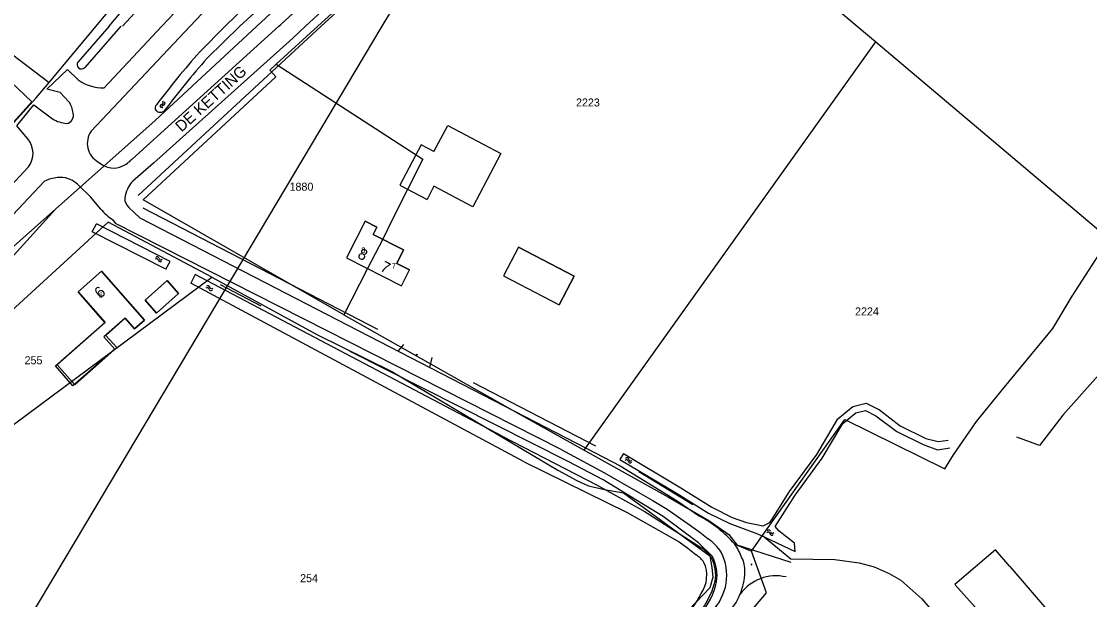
# Model space of a CAD drawing. Extents: x 148816 to 151297, y 399515 to 402500.
# Drawn here: x 150504.3 to 150744.5, y 401871 to 402001.1 of the extents above; entities that cross this region are included whole.
import ezdxf

# ---------------------------------------------------------------- set-up
doc = ezdxf.new("R2010")
doc.units = 0
for name, color, linetype in [('B01 Hoofdgebouw  [D] Norm', 7, 'Continuous'), ('B01 Hoofdgebouw  [T] Norm', 7, 'Continuous'), ('B01 hoofgebouw', 7, 'Continuous'), ('G01 perceelsgrens', 7, 'Continuous'), ('Q05 Bomenrij  [D] Gem', 7, 'Continuous'), ('Q19 Overig lijnvormig object  [D] Gem', 7, 'Continuous'), ('S02 Open verharding  Norm', 7, 'Continuous'), ('S05 Water  Norm', 7, 'Continuous'), ('T03 Hek raster  [T] Norm', 7, 'Continuous'), ('T04 Haag heg  [D] Gem', 7, 'Continuous'), ('T09 Insteek water  [D] Norm', 7, 'Continuous'), ('T09 Insteek water  [T] Norm', 7, 'Continuous'), ('V00 Kant verharding algemeen  [D] Norm', 7, 'Continuous'), ('V00 Kant verharding algemeen  [T] Norm', 7, 'Continuous'), ('Z01 perceelnummer', 7, 'Continuous'), ('Z02 huisnummer', 7, 'Continuous'), ('Z02 Huisnummer  [Tekst] Norm', 7, 'Continuous'), ('Z06 straatnaam', 7, 'Continuous')]:
    doc.layers.add(name, color=color, linetype=linetype)

msp = doc.modelspace()

# ---------------------------------------------------------------- linework, layer by layer
at = {"layer": 'B01 Hoofdgebouw  [D] Norm'}
msp.add_lwpolyline([(150726.58, 401878.48), (150739.36, 401863.57), (150734.52, 401859.25)], dxfattribs=at)
at = {"layer": 'B01 Hoofdgebouw  [T] Norm'}
for p, q in [((150597.07, 401971.84), (150600.17, 401977.71)), ((150600.17, 401977.71), (150612.15, 401971.38)), ((150594.18, 401973.36), (150589.4, 401964.3)), ((150597.07, 401971.84), (150594.18, 401973.36)), ((150612.15, 401971.38), (150605.83, 401959.4)), ((150589.4, 401964.3), (150595.53, 401961.07)), ((150597.08, 401964.02), (150595.53, 401961.07)), ((150605.83, 401959.4), (150597.08, 401964.02)), ((150581.61, 401956.15), (150577.45, 401947.91)), ((150616.12, 401950.34), (150612.74, 401943.88)), ((150616.12, 401950.34), (150628.62, 401943.81)), ((150577.45, 401947.91), (150589.76, 401941.63)), ((150589.76, 401941.63), (150591.59, 401945.22)), ((150612.74, 401943.88), (150625.24, 401937.35)), ((150628.62, 401943.81), (150625.24, 401937.35)), ((150723.33, 401882.27), (150714.21, 401874.46)), ((150726.58, 401878.48), (150723.33, 401882.27)), ((150714.21, 401874.46), (150730.79, 401855.92))]:
    msp.add_line(p, q, dxfattribs=at)
for points in [[(150581.61, 401956.15), (150584.27, 401954.8), (150583.44, 401953.2), (150590.25, 401949.69), (150588.72, 401946.68), (150591.59, 401945.22)], [(150515.93, 401919.1), (150511.97, 401923.6), (150523.11, 401933.39), (150517.07, 401940.27), (150522.34, 401944.9), (150531.99, 401933.92), (150529.77, 401931.97), (150527.65, 401934.37), (150522.9, 401930.19), (150525.38, 401927.36), (150515.93, 401919.1)], [(150537.11, 401942.86), (150532.18, 401938.43), (150534.7, 401935.5), (150539.63, 401939.93), (150537.11, 401942.86)]]:
    msp.add_lwpolyline(points, dxfattribs=at)
at = {"layer": 'B01 hoofgebouw'}
for points in [[(150584.27, 401954.8), (150581.61, 401956.15), (150577.45, 401947.91), (150589.76, 401941.63), (150591.59, 401945.22)], [(150591.59, 401945.22), (150588.72, 401946.68), (150590.25, 401949.69), (150583.44, 401953.2), (150584.27, 401954.8)], [(150616.12, 401950.34), (150612.74, 401943.88), (150625.24, 401937.35), (150628.62, 401943.81), (150616.12, 401950.34)], [(150529.79, 401931.92), (150531.99, 401933.92), (150522.34, 401944.9), (150517.1, 401940.27), (150520.41, 401936.52)], [(150539.63, 401939.93), (150534.7, 401935.5), (150532.18, 401938.43), (150537.11, 401942.86), (150539.63, 401939.93)], [(150520.41, 401936.52), (150523.16, 401933.41), (150512.38, 401923.89), (150516.36, 401919.39), (150525.78, 401927.72), (150523.35, 401930.47), (150527.7, 401934.32), (150529.79, 401931.92)], [(150726.58, 401878.48), (150723.33, 401882.27), (150714.21, 401874.46), (150730.79, 401855.92), (150734.52, 401859.25)], [(150726.58, 401878.48), (150739.36, 401863.57), (150734.52, 401859.25)]]:
    msp.add_lwpolyline(points, dxfattribs=at)
at = {"layer": 'G01 perceelsgrens'}
for points in [[(150521.12, 402000), (150523.71, 402003.1), (150540.5, 402021.63), (150555.84, 402041.53), (150570.81, 402061.78), (150587.24, 402080.65), (150635.43, 402138.29), (150652.15, 402159.98)], [(150557.24, 402000), (150707.33, 402139.15)], [(150571.01, 402000), (150625.88, 402049.83), (150629.2, 402053.21)], [(150629.2, 402053.21), (150692.25, 402000)], [(150493.84, 402000), (150510.56, 401987.36)], [(150510.56, 401987.36), (150521.12, 402000)], [(150511.97, 401958.89), (150534.39, 401978.81), (150557.24, 402000)], [(150561.65, 401991.5), (150571.01, 402000)], [(150692.25, 402000), (150696.39, 401996.51)], [(150630.85, 401904.65), (150696.39, 401996.51)], [(150696.39, 401996.51), (150748.88, 401952.22)], [(150576.82, 401935.14), (150531.73, 401960.95), (150561.52, 401988.67), (150560.17, 401990.15), (150561.65, 401991.5)], [(150561.65, 401991.5), (150594.61, 401970.11), (150587.8, 401956.6), (150585.56, 401952.11), (150582.15, 401945.51), (150576.82, 401935.14)], [(150457.27, 401928.31), (150474.06, 401946.84), (150507.66, 401983.88), (150510.56, 401987.36)], [(150419.62, 401876.8), (150511.97, 401958.89)], [(150419.62, 401876.8), (150429.59, 401881.38), (150442.2, 401887.57), (150453.7, 401895.65), (150471.82, 401914.58), (150511.97, 401958.89)], [(150547.16, 401943.55), (150523.88, 401955.97), (150459.37, 401896.87), (150472.44, 401882.63)], [(150670.96, 401885.46), (150689.49, 401911.55), (150711.96, 401900.47), (150713.91, 401903.59), (150719.06, 401911.08), (150725.27, 401918.74), (150736.25, 401932.02), (150740.53, 401939.32), (150748.88, 401952.22)], [(150472.44, 401882.63), (150480.56, 401894.12), (150547.16, 401943.55)], [(150547.16, 401943.55), (150570.76, 401930.69), (150587.61, 401922.39), (150624.94, 401900.2), (150629.24, 401897.81), (150631.8, 401896.68), (150635.43, 401895.79), (150639.68, 401895.09), (150659.08, 401880.9), (150659.57, 401878.27), (150659.81, 401876.08), (150659.12, 401873.71), (150600.44, 401812.26)], [(150576.82, 401935.14), (150616.47, 401912.67), (150630.85, 401904.65)], [(150630.85, 401904.65), (150649.8, 401894.12), (150658.85, 401888.84), (150663.4, 401885.7), (150665.27, 401883.32), (150668.46, 401881.93)], [(150668.46, 401881.93), (150670.96, 401885.46)], [(150670.96, 401885.46), (150677.33, 401880.21), (150687.21, 401880.05), (150692.71, 401879.29), (150696.02, 401878.46), (150699.45, 401876.95), (150702.01, 401875.44), (150706.75, 401871.24), (150732.73, 401840.78), (150737.22, 401835.98)], [(150638.01, 401838.72), (150662.47, 401864.01), (150665.28, 401864.75), (150671.87, 401872.54), (150668.46, 401881.93)]]:
    msp.add_lwpolyline(points, dxfattribs=at)
at = {"layer": 'Q05 Bomenrij  [D] Gem'}
for p, q in [((150625.88, 402050.19), (150571.72, 402000)), ((150571.72, 402000), (150530.62, 401961.91)), ((150531.63, 401959.14), (150584.38, 401931.9)), ((150558.21, 401937.08), (150549.08, 401941.84)), ((150605.87, 401919.86), (150633.43, 401905.64))]:
    msp.add_line(p, q, dxfattribs=at)
for points in [[(150644.2, 401892.45), (150635.12, 401898), (150627.25, 401902.11), (150578.26, 401926.82)], [(150643.13, 401899.86), (150655.3, 401892.48)], [(150648.63, 401889.71), (150644.2, 401892.45)], [(150659.72, 401880.72), (150656.59, 401883.85), (150648.63, 401889.71)]]:
    msp.add_lwpolyline(points, dxfattribs=at)
for centre, radius, start, end in [((150651.36, 401876.49), 9.36, 351.5182, 26.816), ((150644.83, 401878.42), 16.13, 318.3995, 348.1592)]:
    msp.add_arc(centre, radius, start, end, dxfattribs=at)
at = {"layer": 'Q19 Overig lijnvormig object  [D] Gem'}
for p, q in [((150589.72, 402007.25), (150585.35, 402000)), ((150516.5, 401884.17), (150585.41, 402000)), ((150500, 401856.58), (150516.5, 401884.17))]:
    msp.add_line(p, q, dxfattribs=at)
at = {"layer": 'S02 Open verharding  Norm'}
for p, q in [((150593.13, 401926.19), (150593.33, 401926.09)), ((150593.14, 401926.18), (150593.17, 401926.24)), ((150593.15, 401926.24), (150593.36, 401926.14)), ((150593.19, 401926.16), (150593.18, 401926.15)), ((150593.22, 401926.23), (150593.21, 401926.21)), ((150593.26, 401926.19), (150593.23, 401926.14)), ((150593.28, 401926.12), (150593.27, 401926.1)), ((150593.31, 401926.18), (150593.3, 401926.17)), ((150593.32, 401926.09), (150593.35, 401926.15)), ((150668.39, 401879.01), (150668.37, 401879.01)), ((150668.38, 401879.08), (150668.4, 401878.85)), ((150668.38, 401879.06), (150668.44, 401879.07)), ((150668.39, 401878.91), (150668.38, 401878.91)), ((150668.45, 401878.97), (150668.39, 401878.96)), ((150668.4, 401878.86), (150668.46, 401878.87)), ((150668.44, 401879.08), (150668.46, 401878.85)), ((150668.46, 401879.02), (150668.45, 401879.02)), ((150668.47, 401878.92), (150668.45, 401878.92))]:
    msp.add_line(p, q, dxfattribs=at)
at = {"layer": 'S05 Water  Norm'}
for centre, start, end in [((150535.92, 401982.03), 98.0725, 221.9275), ((150535.8, 401982.87), 278.0725, 41.9275), ((150536.34, 401981.88), 98.0725, 221.9275), ((150536.22, 401982.72), 278.0725, 41.9275), ((150534.73, 401947.3), 11.4381, 135.2932), ((150534.85, 401947.73), 11.4381, 135.2932), ((150535.69, 401947.9), 191.4381, 315.2932), ((150535.56, 401947.47), 191.4381, 315.2932), ((150546.13, 401940.8), 11.4381, 135.2932), ((150546.26, 401941.23), 11.4381, 135.2932), ((150546.97, 401940.97), 191.4381, 315.2932), ((150547.09, 401941.4), 191.4381, 315.2932), ((150640.35, 401902.07), 11.4381, 135.2932), ((150640.48, 401902.5), 11.4381, 135.2932), ((150641.19, 401902.24), 191.4381, 315.2932), ((150641.32, 401902.67), 191.4381, 315.2932), ((150672.2, 401885.81), 11.4381, 135.2932), ((150672.33, 401886.25), 11.4381, 135.2932), ((150673.03, 401885.98), 191.4381, 315.2932), ((150673.16, 401886.41), 191.4381, 315.2932)]:
    msp.add_arc(centre, 0.425, start, end, dxfattribs=at)
at = {"layer": 'T03 Hek raster  [T] Norm'}
msp.add_lwpolyline([(150494.2, 401994.85), (150506.66, 401982.98), (150468.44, 401940.7)], dxfattribs=at)
at = {"layer": 'T04 Haag heg  [D] Gem'}
msp.add_lwpolyline([(150786.01, 401948.28), (150766.73, 401937.38), (150755.78, 401930.12), (150745.82, 401920.79), (150738.46, 401912.51), (150733.2, 401905.71), (150728.13, 401907.58)], dxfattribs=at)
at = {"layer": 'T09 Insteek water  [D] Norm'}
for p, q in [((150537.79, 401947.13), (150521.22, 401955.54)), ((150536.82, 401945.39), (150520.24, 401953.79)), ((150612.41, 401907.8), (150543.37, 401944.14)), ((150617.35, 401902.04), (150542.41, 401942.25)), ((150612.41, 401907.8), (150633.81, 401896.82)), ((150617.35, 401902.04), (150640.53, 401890.65)), ((150633.81, 401896.82), (150644.37, 401890.92)), ((150640.53, 401890.65), (150652.18, 401884.02)), ((150644.37, 401890.92), (150657.2, 401882.73)), ((150652.18, 401884.02), (150654.14, 401882.63)), ((150654.14, 401882.63), (150656.02, 401881.11))]:
    msp.add_line(p, q, dxfattribs=at)
for centre, radius, start, end in [((150652.19, 401875.33), 8.94, 34.9594, 55.9501), ((150652.19, 401875.33), 6.94, 36.273, 56.54), ((150651.36, 401876.49), 9.06, 351.7762, 25.8687), ((150651.36, 401876.49), 7.06, 324.7472, 24.5765), ((150638.07, 401881.65), 23.18, 313.956, 343.8394), ((150638.07, 401881.65), 21.18, 313.956, 334.1556)]:
    msp.add_arc(centre, radius, start, end, dxfattribs=at)
at = {"layer": 'T09 Insteek water  [T] Norm'}
for p, q in [((150524.05, 402000), (150517.07, 401992.03)), ((150526.71, 402000), (150518.57, 401990.71)), ((150544.42, 401994.26), (150550.18, 402000)), ((150546.07, 401992.8), (150553.44, 402000)), ((150520.24, 401953.79), (150521.22, 401955.54)), ((150536.82, 401945.39), (150537.79, 401947.13)), ((150543.37, 401944.14), (150542.41, 401942.25)), ((150639.67, 401903.89), (150638.9, 401902.6)), ((150671.49, 401885.12), (150678.29, 401881.9)), ((150678.29, 401881.9), (150678.16, 401883.76))]:
    msp.add_line(p, q, dxfattribs=at)
for points in [[(150524.05, 402000), (150541.3, 402020.59), (150571.97, 402060.17), (150604.6, 402098.26), (150620.38, 402117.77), (150652.94, 402158.23), (150661.67, 402168.82)], [(150550.18, 402000), (150567.42, 402016.86), (150574.57, 402023.86), (150613.24, 402056.11), (150666.89, 402108.61), (150688.35, 402129.61), (150702.45, 402143.97)], [(150707.51, 402140.38), (150689.98, 402123.23), (150671.8, 402105.99), (150652.56, 402087.76), (150615.77, 402053.86), (150577.03, 402021.62), (150553.44, 402000)], [(150639.61, 402134.35), (150573.9, 402058.86), (150546.95, 402022.42), (150543.96, 402018.37), (150540.52, 402014.74), (150527.06, 402000)], [(150673.09, 401889.17), (150677.05, 401895.35), (150683.14, 401903.69), (150687.88, 401911.69), (150691.26, 401914.46), (150694.25, 401915.21), (150697.27, 401913.7), (150701.9, 401910.12), (150707.67, 401907.3), (150710.42, 401906.61), (150712.7, 401906.95)], [(150678.16, 401883.76), (150674.71, 401886.41), (150673.78, 401887.47), (150678.29, 401894.51), (150684.39, 401902.87), (150689.04, 401910.7), (150691.95, 401913.08), (150694.08, 401913.61), (150696.46, 401912.42), (150701.11, 401908.84), (150707.07, 401905.92), (150710.26, 401904.72), (150713.04, 401905.2)], [(150638.9, 401902.6), (150651.77, 401894.9), (150658.8, 401890.53), (150663.57, 401888.14), (150669.8, 401885.88), (150671.49, 401885.12)], [(150639.67, 401903.89), (150652.55, 401896.18), (150659.53, 401891.84), (150664.16, 401889.52), (150667.36, 401888.36)], [(150667.36, 401888.36), (150671.13, 401887.61), (150672.59, 401888.4), (150673.09, 401889.17)]]:
    msp.add_lwpolyline(points, dxfattribs=at)
for centre, radius, start, end in [((150684.71, 401870.16), 187.3, 138.5045, 143.2217), ((150517.85, 401991.41), 1, 141.3623, 316.1796), ((150684.71, 401870.16), 185.1, 138.5045, 143.2217)]:
    msp.add_arc(centre, radius, start, end, dxfattribs=at)
msp.add_ellipse((150535.57, 401981.64), major_axis=(1.19, 0), ratio=0.823246, start_param=2.404496, end_param=5.546089, dxfattribs=at)
at = {"layer": 'V00 Kant verharding algemeen  [D] Norm'}
msp.add_line((150664.73, 401883.52), (150677.3, 401879.46), dxfattribs=at)
msp.add_arc((150674, 401866.43), 9.97, 77.0863, 144.2203, dxfattribs=at)
at = {"layer": 'V00 Kant verharding algemeen  [T] Norm'}
for p, q in [((150520.01, 401976.38), (150542.27, 402000)), ((150520.01, 401976.38), (150542.27, 402000)), ((150522.92, 401986.18), (150535.92, 402000)), ((150522.92, 401986.18), (150535.92, 402000)), ((150562.22, 402000), (150529.21, 401970.11)), ((150568.21, 402000), (150565.33, 401997.36)), ((150565.33, 401997.36), (150534, 401969.24)), ((150505.94, 401968.36), (150500, 401962.01)), ((150505.94, 401968.36), (150500, 401962.01)), ((150509.55, 401965.17), (150500, 401955.04)), ((150509.55, 401965.17), (150500, 401955.04)), ((150528.49, 401959.25), (150530.96, 401956.9)), ((150524.9, 401956.5), (150525.48, 401955.62)), ((150625.7, 401904.79), (150525.48, 401955.62)), ((150530.96, 401956.9), (150631.49, 401905.01)), ((150589.03, 401926.93), (150590.35, 401928.41)), ((150596.13, 401923.26), (150596.72, 401925.49)), ((150625.7, 401904.79), (150635.44, 401899.53)), ((150631.49, 401905.01), (150638.91, 401901.11)), ((150635.44, 401899.53), (150642.97, 401895.23)), ((150638.91, 401901.11), (150644.55, 401897.71)), ((150644.55, 401897.71), (150651.75, 401893.25)), ((150642.97, 401895.23), (150646.13, 401893.45)), ((150646.13, 401893.45), (150649.55, 401891.37)), ((150651.75, 401893.25), (150656.75, 401889.81)), ((150649.55, 401891.37), (150654.78, 401887.69)), ((150654.78, 401887.69), (150656.86, 401886.22)), ((150656.86, 401886.22), (150658.7, 401884.73))]:
    msp.add_line(p, q, dxfattribs=at)
for points in [[(150679.09, 402152.22), (150678.06, 402153.17), (150679.49, 402154.72), (150682.13, 402156.28), (150682.61, 402156.75), (150682.98, 402156.41), (150679.09, 402152.22), (150666.49, 402138.58), (150627.68, 402097.34), (150595.02, 402062.73), (150552.98, 402018.12), (150535.92, 402000)], [(150682.78, 402148.85), (150683.9, 402147.79), (150685.18, 402149.33), (150686.56, 402152.1), (150687, 402152.58), (150686.63, 402152.92), (150661.75, 402126.76), (150627.14, 402089.97), (150594.37, 402055.2), (150560.06, 402018.88), (150542.27, 402000)], [(150562.22, 402000), (150562.63, 402000.37), (150669.29, 402098.51)], [(150672.13, 402095.41), (150568.21, 402000)], [(150515.04, 401983.04), (150513.06, 401985.1), (150510.09, 401985.88), (150514.67, 401990.29), (150517.11, 401987.94)], [(150505.79, 401974.67), (150503.33, 401977.6), (150507.17, 401982.37), (150511.33, 401979.17)], [(150534, 401969.24), (150529.36, 401965.19)], [(150522.19, 401958.89), (150519.84, 401961.64), (150517.19, 401964.26)]]:
    msp.add_lwpolyline(points, dxfattribs=at)
for centre, radius, start, end in [((150522.6, 401995.61), 9.43, 234.3877, 271.9426), ((150510.49, 401979.95), 5.5, 5.4787, 34.2043), ((150515.26, 401985.84), 7.74, 239.4168, 264.6457), ((150514.19, 401979.95), 1.85, 280.9221, 16.3615), ((150523.96, 401973.66), 4.8, 145.4949, 239.8154), ((150501.87, 401971.43), 5.09, 323.0002, 39.6132), ((150525.67, 401974.6), 6.55, 230.9463, 259.7906), ((150524.5, 401974.45), 6.4, 292.5815, 317.2929), ((150524.5, 401974.45), 6.4, 292.5815, 317.2929), ((150525.09, 401972.49), 4.37, 262.4072, 295.3313), ((150513.43, 401956.6), 9.42, 95.9548, 114.3687), ((150513.13, 401960.62), 5.38, 71.4728, 97.2484), ((150512.63, 401959.57), 6.54, 45.7439, 70.1927), ((150512.63, 401959.57), 6.54, 45.7439, 70.1927), ((150535.43, 401959.99), 7.99, 139.3907, 170.1394), ((150530.44, 401961.37), 2.88, 180.3135, 227.4549), ((150530.44, 401961.37), 2.88, 180.3135, 227.4549), ((150531.76, 401967.02), 12.56, 220.3444, 236.9144), ((150643.75, 401865.14), 27.89, 41.2293, 62.2081), ((150652.19, 401875.33), 11.44, 33.9635, 55.3092), ((150655.12, 401876.72), 11.76, 19.3818, 35.3249), ((150651.36, 401876.49), 11.56, 351.1844, 26.852), ((150661.51, 401877.81), 5.48, 354.5729, 30.8284), ((150652.77, 401877.66), 14.21, 316.1342, 358.546), ((150649.39, 401877.37), 13.66, 318.9701, 348.8326)]:
    msp.add_arc(centre, radius, start, end, dxfattribs=at)

# ---------------------------------------------------------------- texts
at = {"layer": 'Z01 perceelnummer'}
for s, p in [('2223', (150629.02, 401981.97)), ('1880', (150564.62, 401963.02)), ('2224', (150691.75, 401934.97)), ('255', (150505.05, 401923.98)), ('254', (150566.99, 401874.97))]:
    msp.add_text(s, height=1.8, dxfattribs=at).set_placement(p)
at = {"layer": 'Z02 huisnummer'}
for s, rotation, p in [('8', 332.9993, (150579.71, 401948.02)), ('7', 332.9993, (150584.81, 401945.12)), ('6', 41.4717, (150522.09, 401938.67))]:
    msp.add_text(s, height=2.5, rotation=rotation, dxfattribs=at).set_placement(p)
at = {"layer": 'Z02 Huisnummer  [Tekst] Norm'}
for s, p in [('8', (150580.76, 401949.03)), ('7', (150587.63, 401945.52)), ('6', (150521.72, 401938.88))]:
    msp.add_text(s, height=1.25, dxfattribs=at).set_placement(p)
at = {"layer": 'Z06 straatnaam'}
msp.add_text('DE KETTING', height=2.5, rotation=42.1234, dxfattribs=at).set_placement((150540.33, 401976.09))

doc.saveas('drawing.dxf')
